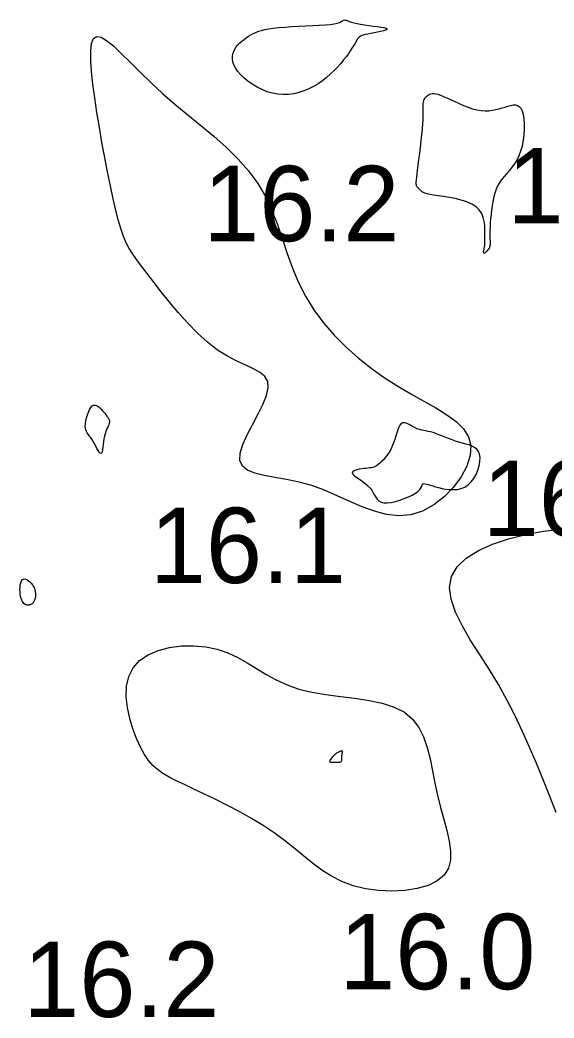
# Model space of a CAD drawing. Extents: x 3040093 to 3056816, y 408076 to 509144.
# Drawn here: x 3045411.4 to 3045446.8, y 434181.5 to 434247.7 of the extents above; entities that cross this region are included whole.
import ezdxf

# ---------------------------------------------------------------- set-up
doc = ezdxf.new("R2010")
doc.units = 0
doc.layers.add('V-CHAN-CONT-EL17', color=7, linetype='Continuous')
doc.layers.add('V-TOPO-SOUN-0610', color=7, linetype='Continuous')

msp = doc.modelspace()

# ---------------------------------------------------------------- linework, layer by layer
at = {"layer": 'V-CHAN-CONT-EL17'}
for points in [[(3045425.705, 434245.928), (3045425.815, 434246.065), (3045425.939, 434246.194), (3045426.074, 434246.315), (3045426.217, 434246.428), (3045426.366, 434246.534), (3045426.52, 434246.633), (3045426.675, 434246.725), (3045426.832, 434246.81), (3045426.995, 434246.888), (3045427.172, 434246.959), (3045427.369, 434247.024), (3045427.595, 434247.082), (3045427.855, 434247.133), (3045428.158, 434247.177), (3045428.51, 434247.214), (3045428.914, 434247.245), (3045429.359, 434247.27), (3045429.826, 434247.293), (3045430.3, 434247.314), (3045430.765, 434247.335), (3045431.203, 434247.359), (3045431.599, 434247.387), (3045431.936, 434247.421), (3045432.201, 434247.462), (3045432.402, 434247.508), (3045432.549, 434247.555), (3045432.654, 434247.602), (3045432.728, 434247.644), (3045432.781, 434247.678), (3045432.826, 434247.703), (3045432.873, 434247.713), (3045432.932, 434247.708), (3045433.007, 434247.689), (3045433.1, 434247.659), (3045433.216, 434247.62), (3045433.355, 434247.575), (3045433.522, 434247.527), (3045433.719, 434247.478), (3045433.948, 434247.431), (3045434.209, 434247.388), (3045434.491, 434247.348), (3045434.776, 434247.311), (3045435.05, 434247.276), (3045435.296, 434247.241), (3045435.5, 434247.206), (3045435.645, 434247.169), (3045435.716, 434247.131), (3045435.702, 434247.089), (3045435.614, 434247.045), (3045435.468, 434246.999), (3045435.28, 434246.953), (3045435.066, 434246.907), (3045434.841, 434246.863), (3045434.623, 434246.82), (3045434.425, 434246.781), (3045434.262, 434246.745), (3045434.131, 434246.71), (3045434.025, 434246.673), (3045433.941, 434246.632), (3045433.872, 434246.584), (3045433.812, 434246.525), (3045433.756, 434246.453), (3045433.699, 434246.365), (3045433.634, 434246.258), (3045433.561, 434246.134), (3045433.477, 434245.993), (3045433.38, 434245.835), (3045433.269, 434245.662), (3045433.14, 434245.475), (3045432.994, 434245.274), (3045432.827, 434245.06), (3045432.639, 434244.835), (3045432.43, 434244.602), (3045432.202, 434244.367), (3045431.956, 434244.133), (3045431.694, 434243.904), (3045431.416, 434243.686), (3045431.125, 434243.483), (3045430.821, 434243.299), (3045430.507, 434243.137), (3045430.182, 434243.002), (3045429.85, 434242.894), (3045429.511, 434242.817), (3045429.166, 434242.772), (3045428.817, 434242.761), (3045428.466, 434242.787), (3045428.114, 434242.851), (3045427.763, 434242.956), (3045427.417, 434243.095), (3045427.084, 434243.263), (3045426.767, 434243.453), (3045426.474, 434243.66), (3045426.209, 434243.877), (3045425.979, 434244.099), (3045425.789, 434244.318), (3045425.643, 434244.53), (3045425.539, 434244.734), (3045425.474, 434244.93), (3045425.445, 434245.117), (3045425.447, 434245.296), (3045425.478, 434245.467), (3045425.534, 434245.629), (3045425.61, 434245.783)], [(3045416.312, 434242.542), (3045416.189, 434243.451), (3045416.098, 434244.287), (3045416.049, 434245.029), (3045416.05, 434245.655), (3045416.11, 434246.144), (3045416.238, 434246.474), (3045416.443, 434246.623), (3045416.732, 434246.579), (3045417.103, 434246.359), (3045417.551, 434245.99), (3045418.072, 434245.499), (3045418.663, 434244.912), (3045419.319, 434244.256), (3045420.035, 434243.558), (3045420.809, 434242.844), (3045421.632, 434242.136), (3045422.487, 434241.431), (3045423.353, 434240.723), (3045424.21, 434240.004), (3045425.037, 434239.267), (3045425.814, 434238.505), (3045426.52, 434237.711), (3045427.134, 434236.877), (3045427.644, 434235.999), (3045428.068, 434235.085), (3045428.433, 434234.144), (3045428.765, 434233.186), (3045429.09, 434232.221), (3045429.435, 434231.259), (3045429.825, 434230.31), (3045430.287, 434229.385), (3045430.842, 434228.491), (3045431.482, 434227.634), (3045432.196, 434226.815), (3045432.969, 434226.04), (3045433.79, 434225.31), (3045434.646, 434224.629), (3045435.524, 434224), (3045436.411, 434223.427), (3045437.293, 434222.908), (3045438.146, 434222.431), (3045438.946, 434221.979), (3045439.667, 434221.533), (3045440.284, 434221.077), (3045440.772, 434220.595), (3045441.106, 434220.069), (3045441.26, 434219.481), (3045441.219, 434218.824), (3045440.998, 434218.122), (3045440.622, 434217.411), (3045440.115, 434216.723), (3045439.502, 434216.093), (3045438.808, 434215.555), (3045438.057, 434215.143), (3045437.274, 434214.891), (3045436.479, 434214.822), (3045435.677, 434214.911), (3045434.867, 434215.125), (3045434.05, 434215.427), (3045433.226, 434215.784), (3045432.396, 434216.159), (3045431.559, 434216.519), (3045430.715, 434216.828), (3045429.869, 434217.061), (3045429.043, 434217.235), (3045428.262, 434217.375), (3045427.552, 434217.508), (3045426.94, 434217.66), (3045426.45, 434217.858), (3045426.109, 434218.127), (3045425.943, 434218.494), (3045425.965, 434218.975), (3045426.141, 434219.551), (3045426.425, 434220.192), (3045426.77, 434220.867), (3045427.128, 434221.548), (3045427.455, 434222.204), (3045427.703, 434222.805), (3045427.825, 434223.323), (3045427.787, 434223.736), (3045427.598, 434224.064), (3045427.278, 434224.334), (3045426.849, 434224.576), (3045426.332, 434224.817), (3045425.747, 434225.086), (3045425.116, 434225.411), (3045424.459, 434225.82), (3045423.794, 434226.333), (3045423.135, 434226.933), (3045422.488, 434227.594), (3045421.865, 434228.29), (3045421.273, 434228.994), (3045420.723, 434229.682), (3045420.224, 434230.326), (3045419.784, 434230.901), (3045419.411, 434231.39), (3045419.096, 434231.811), (3045418.831, 434232.19), (3045418.605, 434232.553), (3045418.409, 434232.928), (3045418.232, 434233.341), (3045418.064, 434233.819), (3045417.896, 434234.389), (3045417.72, 434235.068), (3045417.537, 434235.848), (3045417.349, 434236.708), (3045417.161, 434237.631), (3045416.974, 434238.598), (3045416.793, 434239.592), (3045416.62, 434240.592), (3045416.458, 434241.582)], [(3045437.896, 434236.451), (3045437.86, 434236.486), (3045437.822, 434236.522), (3045437.785, 434236.558), (3045437.75, 434236.595), (3045437.717, 434236.633), (3045437.689, 434236.672), (3045437.666, 434236.714), (3045437.649, 434236.759), (3045437.639, 434236.814), (3045437.637, 434236.886), (3045437.641, 434236.982), (3045437.653, 434237.11), (3045437.672, 434237.276), (3045437.699, 434237.489), (3045437.734, 434237.755), (3045437.776, 434238.078), (3045437.824, 434238.448), (3045437.875, 434238.849), (3045437.927, 434239.268), (3045437.976, 434239.689), (3045438.021, 434240.099), (3045438.058, 434240.483), (3045438.086, 434240.827), (3045438.102, 434241.119), (3045438.108, 434241.363), (3045438.108, 434241.565), (3045438.104, 434241.732), (3045438.098, 434241.87), (3045438.094, 434241.986), (3045438.094, 434242.087), (3045438.101, 434242.179), (3045438.117, 434242.268), (3045438.142, 434242.353), (3045438.176, 434242.435), (3045438.218, 434242.511), (3045438.267, 434242.582), (3045438.322, 434242.646), (3045438.384, 434242.703), (3045438.451, 434242.752), (3045438.524, 434242.79), (3045438.605, 434242.818), (3045438.697, 434242.833), (3045438.804, 434242.833), (3045438.928, 434242.816), (3045439.074, 434242.781), (3045439.245, 434242.725), (3045439.443, 434242.646), (3045439.671, 434242.545), (3045439.924, 434242.427), (3045440.197, 434242.298), (3045440.485, 434242.166), (3045440.781, 434242.038), (3045441.08, 434241.921), (3045441.377, 434241.822), (3045441.666, 434241.748), (3045441.942, 434241.704), (3045442.206, 434241.689), (3045442.456, 434241.696), (3045442.695, 434241.723), (3045442.922, 434241.765), (3045443.139, 434241.818), (3045443.345, 434241.877), (3045443.541, 434241.938), (3045443.728, 434241.996), (3045443.905, 434242.045), (3045444.069, 434242.075), (3045444.22, 434242.08), (3045444.357, 434242.051), (3045444.477, 434241.981), (3045444.581, 434241.861), (3045444.666, 434241.684), (3045444.731, 434241.445), (3045444.775, 434241.153), (3045444.798, 434240.822), (3045444.798, 434240.463), (3045444.776, 434240.09), (3045444.73, 434239.714), (3045444.66, 434239.348), (3045444.565, 434239.006), (3045444.445, 434238.696), (3045444.305, 434238.418), (3045444.151, 434238.168), (3045443.987, 434237.941), (3045443.82, 434237.733), (3045443.654, 434237.541), (3045443.497, 434237.36), (3045443.353, 434237.187), (3045443.226, 434237.017), (3045443.116, 434236.847), (3045443.021, 434236.673), (3045442.94, 434236.493), (3045442.87, 434236.303), (3045442.81, 434236.1), (3045442.758, 434235.88), (3045442.712, 434235.64), (3045442.671, 434235.378), (3045442.634, 434235.1), (3045442.602, 434234.815), (3045442.575, 434234.528), (3045442.553, 434234.248), (3045442.537, 434233.982), (3045442.527, 434233.738), (3045442.523, 434233.522), (3045442.525, 434233.341), (3045442.531, 434233.192), (3045442.539, 434233.069), (3045442.545, 434232.966), (3045442.548, 434232.88), (3045442.545, 434232.803), (3045442.532, 434232.732), (3045442.509, 434232.661), (3045442.473, 434232.586), (3045442.426, 434232.51), (3045442.373, 434232.437), (3045442.317, 434232.369), (3045442.262, 434232.312), (3045442.211, 434232.269), (3045442.167, 434232.244), (3045442.135, 434232.24), (3045442.116, 434232.261), (3045442.11, 434232.302), (3045442.113, 434232.36), (3045442.124, 434232.429), (3045442.139, 434232.504), (3045442.156, 434232.582), (3045442.172, 434232.656), (3045442.184, 434232.723), (3045442.192, 434232.78), (3045442.194, 434232.831), (3045442.194, 434232.883), (3045442.191, 434232.943), (3045442.188, 434233.018), (3045442.186, 434233.115), (3045442.187, 434233.239), (3045442.191, 434233.399), (3045442.198, 434233.598), (3045442.201, 434233.828), (3045442.191, 434234.081), (3045442.157, 434234.345), (3045442.092, 434234.612), (3045441.985, 434234.871), (3045441.827, 434235.113), (3045441.609, 434235.327), (3045441.325, 434235.507), (3045440.989, 434235.653), (3045440.616, 434235.772), (3045440.225, 434235.866), (3045439.83, 434235.942), (3045439.449, 434236.002), (3045439.099, 434236.053), (3045438.796, 434236.098), (3045438.552, 434236.141), (3045438.364, 434236.183), (3045438.223, 434236.224), (3045438.121, 434236.264), (3045438.049, 434236.303), (3045437.999, 434236.341), (3045437.962, 434236.378), (3045437.93, 434236.415)], [(3045415.701, 434220.944), (3045415.73, 434221.131), (3045415.774, 434221.327), (3045415.831, 434221.524), (3045415.898, 434221.71), (3045415.975, 434221.877), (3045416.059, 434222.014), (3045416.148, 434222.111), (3045416.24, 434222.163), (3045416.334, 434222.171), (3045416.43, 434222.145), (3045416.525, 434222.09), (3045416.62, 434222.013), (3045416.714, 434221.921), (3045416.805, 434221.822), (3045416.892, 434221.721), (3045416.975, 434221.625), (3045417.052, 434221.534), (3045417.122, 434221.447), (3045417.181, 434221.363), (3045417.229, 434221.281), (3045417.264, 434221.199), (3045417.284, 434221.118), (3045417.287, 434221.035), (3045417.273, 434220.951), (3045417.243, 434220.861), (3045417.202, 434220.766), (3045417.154, 434220.661), (3045417.101, 434220.546), (3045417.048, 434220.417), (3045416.998, 434220.273), (3045416.955, 434220.111), (3045416.921, 434219.931), (3045416.895, 434219.741), (3045416.874, 434219.551), (3045416.855, 434219.371), (3045416.834, 434219.212), (3045416.809, 434219.083), (3045416.777, 434218.994), (3045416.735, 434218.956), (3045416.682, 434218.975), (3045416.617, 434219.043), (3045416.543, 434219.152), (3045416.463, 434219.288), (3045416.378, 434219.443), (3045416.29, 434219.606), (3045416.201, 434219.765), (3045416.113, 434219.91), (3045416.028, 434220.033), (3045415.948, 434220.139), (3045415.876, 434220.234), (3045415.812, 434220.324), (3045415.76, 434220.417), (3045415.721, 434220.519), (3045415.697, 434220.637), (3045415.69, 434220.777)], [(3045437.745, 434216.439), (3045437.857, 434216.548), (3045437.932, 434216.649), (3045437.98, 434216.739), (3045438.011, 434216.816), (3045438.034, 434216.879), (3045438.059, 434216.925), (3045438.094, 434216.954), (3045438.149, 434216.964), (3045438.224, 434216.956), (3045438.32, 434216.934), (3045438.437, 434216.9), (3045438.576, 434216.857), (3045438.736, 434216.808), (3045438.919, 434216.754), (3045439.124, 434216.7), (3045439.351, 434216.647), (3045439.594, 434216.602), (3045439.849, 434216.572), (3045440.11, 434216.564), (3045440.37, 434216.583), (3045440.624, 434216.637), (3045440.866, 434216.732), (3045441.09, 434216.875), (3045441.292, 434217.07), (3045441.468, 434217.306), (3045441.616, 434217.573), (3045441.733, 434217.856), (3045441.816, 434218.144), (3045441.864, 434218.424), (3045441.873, 434218.684), (3045441.841, 434218.911), (3045441.767, 434219.096), (3045441.655, 434219.243), (3045441.51, 434219.359), (3045441.338, 434219.451), (3045441.143, 434219.525), (3045440.931, 434219.589), (3045440.708, 434219.65), (3045440.478, 434219.715), (3045440.246, 434219.789), (3045440.016, 434219.87), (3045439.788, 434219.956), (3045439.565, 434220.044), (3045439.349, 434220.129), (3045439.142, 434220.209), (3045438.945, 434220.281), (3045438.762, 434220.342), (3045438.592, 434220.389), (3045438.434, 434220.425), (3045438.287, 434220.455), (3045438.148, 434220.481), (3045438.014, 434220.508), (3045437.883, 434220.541), (3045437.754, 434220.581), (3045437.624, 434220.635), (3045437.491, 434220.703), (3045437.357, 434220.779), (3045437.223, 434220.855), (3045437.093, 434220.923), (3045436.967, 434220.974), (3045436.849, 434221), (3045436.741, 434220.993), (3045436.644, 434220.944), (3045436.56, 434220.847), (3045436.485, 434220.709), (3045436.418, 434220.536), (3045436.353, 434220.338), (3045436.288, 434220.121), (3045436.218, 434219.895), (3045436.141, 434219.666), (3045436.053, 434219.444), (3045435.951, 434219.234), (3045435.837, 434219.039), (3045435.716, 434218.86), (3045435.589, 434218.697), (3045435.462, 434218.551), (3045435.337, 434218.423), (3045435.219, 434218.313), (3045435.109, 434218.223), (3045435.011, 434218.153), (3045434.921, 434218.1), (3045434.835, 434218.061), (3045434.749, 434218.033), (3045434.658, 434218.013), (3045434.559, 434217.999), (3045434.447, 434217.987), (3045434.316, 434217.975), (3045434.167, 434217.959), (3045434.006, 434217.938), (3045433.845, 434217.912), (3045433.694, 434217.879), (3045433.563, 434217.837), (3045433.463, 434217.787), (3045433.405, 434217.726), (3045433.399, 434217.655), (3045433.452, 434217.571), (3045433.555, 434217.475), (3045433.698, 434217.369), (3045433.867, 434217.251), (3045434.05, 434217.124), (3045434.235, 434216.987), (3045434.411, 434216.841), (3045434.565, 434216.687), (3045434.689, 434216.525), (3045434.789, 434216.362), (3045434.876, 434216.204), (3045434.961, 434216.056), (3045435.053, 434215.924), (3045435.165, 434215.816), (3045435.305, 434215.737), (3045435.484, 434215.692), (3045435.71, 434215.688), (3045435.973, 434215.718), (3045436.259, 434215.779), (3045436.556, 434215.863), (3045436.851, 434215.965), (3045437.13, 434216.08), (3045437.38, 434216.201), (3045437.588, 434216.322)], [(3045411.572, 434210.632), (3045411.653, 434210.643), (3045411.741, 434210.625), (3045411.834, 434210.583), (3045411.927, 434210.52), (3045412.017, 434210.442), (3045412.101, 434210.353), (3045412.175, 434210.258), (3045412.237, 434210.161), (3045412.286, 434210.063), (3045412.324, 434209.965), (3045412.352, 434209.869), (3045412.37, 434209.775), (3045412.381, 434209.683), (3045412.385, 434209.595), (3045412.382, 434209.513), (3045412.375, 434209.435), (3045412.363, 434209.363), (3045412.346, 434209.296), (3045412.324, 434209.234), (3045412.299, 434209.178), (3045412.269, 434209.126), (3045412.235, 434209.079), (3045412.198, 434209.036), (3045412.156, 434208.998), (3045412.112, 434208.965), (3045412.065, 434208.938), (3045412.014, 434208.918), (3045411.962, 434208.904), (3045411.908, 434208.898), (3045411.851, 434208.901), (3045411.794, 434208.913), (3045411.736, 434208.934), (3045411.677, 434208.967), (3045411.62, 434209.012), (3045411.566, 434209.071), (3045411.515, 434209.145), (3045411.469, 434209.236), (3045411.43, 434209.343), (3045411.397, 434209.47), (3045411.373, 434209.616), (3045411.358, 434209.775), (3045411.353, 434209.939), (3045411.358, 434210.102), (3045411.375, 434210.255), (3045411.404, 434210.392), (3045411.447, 434210.505), (3045411.503, 434210.587)], [(3045419.289, 434205.222), (3045419.856, 434205.606), (3045420.526, 434205.897), (3045421.272, 434206.094), (3045422.065, 434206.2), (3045422.876, 434206.215), (3045423.678, 434206.142), (3045424.441, 434205.982), (3045425.146, 434205.739), (3045425.803, 434205.431), (3045426.433, 434205.077), (3045427.055, 434204.698), (3045427.688, 434204.314), (3045428.354, 434203.946), (3045429.07, 434203.614), (3045429.857, 434203.338), (3045430.726, 434203.131), (3045431.655, 434202.976), (3045432.616, 434202.849), (3045433.579, 434202.727), (3045434.514, 434202.585), (3045435.392, 434202.4), (3045436.183, 434202.147), (3045436.858, 434201.803), (3045437.396, 434201.35), (3045437.812, 434200.797), (3045438.129, 434200.161), (3045438.37, 434199.458), (3045438.558, 434198.704), (3045438.718, 434197.914), (3045438.872, 434197.105), (3045439.044, 434196.293), (3045439.249, 434195.493), (3045439.467, 434194.714), (3045439.67, 434193.966), (3045439.831, 434193.258), (3045439.922, 434192.597), (3045439.914, 434191.994), (3045439.78, 434191.457), (3045439.492, 434190.995), (3045439.033, 434190.615), (3045438.424, 434190.319), (3045437.699, 434190.106), (3045436.889, 434189.977), (3045436.028, 434189.93), (3045435.148, 434189.967), (3045434.282, 434190.087), (3045433.462, 434190.289), (3045432.712, 434190.572), (3045432.024, 434190.924), (3045431.381, 434191.334), (3045430.765, 434191.789), (3045430.158, 434192.275), (3045429.545, 434192.78), (3045428.907, 434193.293), (3045428.228, 434193.799), (3045427.496, 434194.288), (3045426.724, 434194.756), (3045425.93, 434195.201), (3045425.131, 434195.62), (3045424.348, 434196.011), (3045423.596, 434196.373), (3045422.896, 434196.703), (3045422.265, 434196.998), (3045421.717, 434197.259), (3045421.245, 434197.501), (3045420.836, 434197.74), (3045420.481, 434197.993), (3045420.166, 434198.276), (3045419.881, 434198.608), (3045419.614, 434199.004), (3045419.353, 434199.482), (3045419.092, 434200.052), (3045418.846, 434200.695), (3045418.636, 434201.389), (3045418.483, 434202.107), (3045418.408, 434202.826), (3045418.431, 434203.521), (3045418.573, 434204.167), (3045418.855, 434204.741)], [(3045432.276, 434198.487), (3045432.343, 434198.486), (3045432.409, 434198.485), (3045432.472, 434198.485), (3045432.531, 434198.489), (3045432.584, 434198.498), (3045432.629, 434198.513), (3045432.665, 434198.536), (3045432.69, 434198.568), (3045432.705, 434198.609), (3045432.713, 434198.656), (3045432.716, 434198.708), (3045432.715, 434198.764), (3045432.713, 434198.822), (3045432.712, 434198.881), (3045432.714, 434198.94), (3045432.72, 434198.996), (3045432.729, 434199.048), (3045432.738, 434199.096), (3045432.745, 434199.139), (3045432.748, 434199.174), (3045432.744, 434199.202), (3045432.731, 434199.221), (3045432.707, 434199.23), (3045432.671, 434199.227), (3045432.623, 434199.215), (3045432.566, 434199.193), (3045432.503, 434199.162), (3045432.434, 434199.124), (3045432.363, 434199.078), (3045432.291, 434199.027), (3045432.221, 434198.971), (3045432.154, 434198.911), (3045432.092, 434198.849), (3045432.036, 434198.786), (3045431.988, 434198.725), (3045431.948, 434198.667), (3045431.919, 434198.614), (3045431.9, 434198.569), (3045431.893, 434198.533), (3045431.9, 434198.507), (3045431.918, 434198.49), (3045431.948, 434198.481), (3045431.987, 434198.478), (3045432.034, 434198.479), (3045432.087, 434198.482), (3045432.147, 434198.485), (3045432.21, 434198.487)]]:
    msp.add_lwpolyline(points, close=True, dxfattribs=at)
msp.add_lwpolyline([(3045446.931, 434195.159), (3045446.476, 434196.283), (3045446.033, 434197.385), (3045445.592, 434198.466), (3045445.144, 434199.528), (3045444.68, 434200.575), (3045444.189, 434201.608), (3045443.662, 434202.631), (3045443.089, 434203.645), (3045442.47, 434204.651), (3045441.835, 434205.643), (3045441.227, 434206.611), (3045440.684, 434207.547), (3045440.247, 434208.443), (3045439.957, 434209.289), (3045439.854, 434210.077), (3045439.978, 434210.798), (3045440.357, 434211.446), (3045440.965, 434212.019), (3045441.762, 434212.518), (3045442.711, 434212.945), (3045443.771, 434213.3), (3045444.904, 434213.585), (3045446.072, 434213.799), (3045447.234, 434213.946)], dxfattribs=at)

# ---------------------------------------------------------------- texts
at = {"layer": 'V-TOPO-SOUN-0610'}
for s, p in [('16.4 ', (3045443.693, 434234.22)), ('16.2 ', (3045423.513, 434233.04)), ('16.8 ', (3045442.053, 434213.48)), ('16.1 ', (3045419.973, 434210.37)), ('16.0 ', (3045432.533, 434183.43)), ('16.2 ', (3045411.573, 434181.59))]:
    msp.add_text(s, height=5, dxfattribs=at).set_placement(p)

doc.saveas('drawing.dxf')
